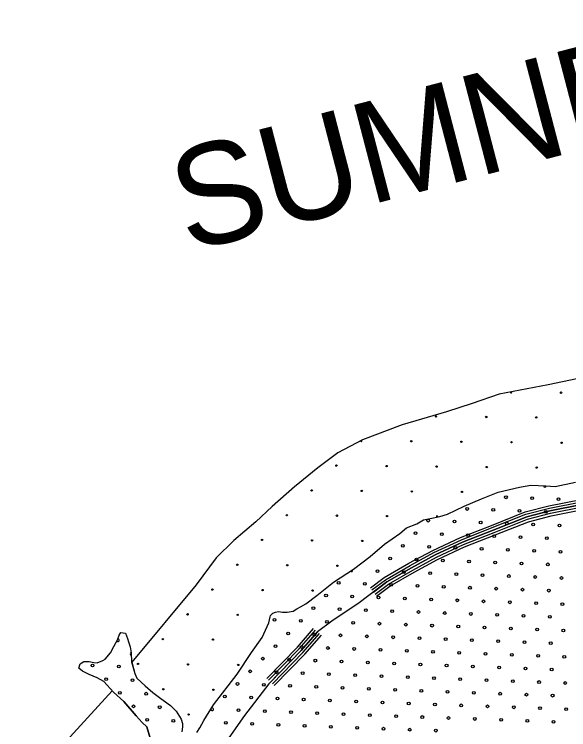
# Model space of a CAD drawing. Extents: x 1788175 to 1969470, y 584502 to 738744.
# Drawn here: x 1802956 to 1807212, y 722300 to 727795 of the extents above; entities that cross this region are included whole.
import ezdxf

# ---------------------------------------------------------------- set-up
doc = ezdxf.new("R2010")
doc.units = 0
for name, color, linetype in [('DESIGN - EROSION CONTROL - Devices', 7, 'Continuous'), ('DESIGN - SCRATCH - User 1', 7, 'Continuous'), ('DESIGN - TRAFFIC CONTROL PERMANENT - Pavement Marking Text', 7, 'Continuous'), ('DESIGN - TRANSPORTATION - Edge of Traveled Way', 7, 'Continuous'), ('SURVEY - DRAINAGE - Natural Features', 7, 'Continuous')]:
    doc.layers.add(name, color=color, linetype=linetype)

msp = doc.modelspace()

# ---------------------------------------------------------------- linework, layer by layer
at = {"layer": 'DESIGN - EROSION CONTROL - Devices'}
for centre in [(1807154.2, 724888.8), (1806194.6, 724705.8), (1806579.2, 724702.1), (1806963.7, 724698.4), (1806004.2, 724515.4), (1806388.8, 724511.7), (1806773.3, 724508), (1807157.9, 724504.2), (1805429.3, 724328.8), (1805813.8, 724325), (1806198.4, 724321.3), (1806582.9, 724317.6), (1806967.5, 724313.8), (1805238.9, 724138.3), (1805623.4, 724134.6), (1806008, 724130.9), (1806392.5, 724127.1), (1805048.4, 723947.9), (1805433, 723944.2), (1805817.6, 723940.5), (1804858, 723757.5), (1805242.6, 723753.8), (1805627.1, 723750.1), (1804667.6, 723567.1), (1805052.2, 723563.4), (1805436.7, 723559.6), (1804477.2, 723376.7), (1804861.8, 723373), (1805246.3, 723369.2), (1804286.8, 723186.3), (1804671.4, 723182.6), (1804096.4, 722995.9), (1804480.9, 722992.2), (1803906, 722805.5), (1804290.5, 722801.7), (1804675.1, 722798), (1804100.1, 722611.3), (1804484.7, 722607.6), (1804294.3, 722417.2)]:
    msp.add_circle(centre, 5.28, dxfattribs=at)
for centre, start, end in [((1806769.6, 724892.5), 179.77, 21.7995), ((1805619.7, 724519.2), 183.879, 51.412), ((1806202.1, 723936.7), 326.9446, 234.6928)]:
    msp.add_arc(centre, 5.28, start, end, dxfattribs=at)
at = {"layer": 'DESIGN - SCRATCH - User 1'}
for points in [[(1807864, 725100.7), (1807433, 725028.9), (1807055.9, 724948.1), (1806678.8, 724876.2), (1806472.3, 724804.4), (1806274.7, 724741.6), (1805933.5, 724642.8), (1805628.3, 724526.1), (1805439.7, 724427.3), (1805287.1, 724310.6), (1805107.5, 724166.9), (1804936.9, 724014.3), (1804811.2, 723897.6), (1804640.6, 723753.9), (1804505.9, 723619.2), (1804353.3, 723412.7), (1803859.5, 722820.1)], [(1804356.3, 722277.7), (1804380.3, 722315.8), (1804410.2, 722372), (1804486.2, 722490.3), (1804668.1, 722726.9), (1804778, 722893.3), (1804859.9, 723009.6), (1804909.9, 723121.8), (1804919.9, 723167.9), (1804923.9, 723177.9), (1804939.9, 723196), (1804961.9, 723204), (1804983.8, 723208.1), (1805015.8, 723204.1), (1805051.8, 723204.2), (1805095.8, 723210.2), (1805125.8, 723228.3), (1805153.8, 723244.4), (1805193.7, 723266.5), (1805279.7, 723330.7), (1805407.6, 723433), (1805561.5, 723533.4), (1805689.4, 723631.8), (1805799.3, 723724.1), (1805915.3, 723806.4), (1805967.2, 723850.5), (1806045.2, 723882.7), (1806097.2, 723912.8), (1806149.1, 723922.9), (1806223.1, 723937), (1806281.1, 723955.1), (1806345, 723985.3), (1806411, 724017.4), (1806542.9, 724073.7), (1806670.8, 724124), (1806834.7, 724162.3), (1806922.7, 724178.4), (1807036.6, 724174.6), (1807108.6, 724168.7), (1807264.5, 724201)], [(1804356.3, 722277.7), (1804380.3, 722315.8), (1804410.2, 722372), (1804486.2, 722490.3), (1804668.1, 722726.9), (1804778, 722893.3), (1804859.9, 723009.6), (1804909.9, 723121.8), (1804919.9, 723167.9), (1804923.9, 723177.9), (1804939.9, 723196), (1804961.9, 723204), (1804983.8, 723208.1), (1805015.8, 723204.1), (1805051.8, 723204.2), (1805095.8, 723210.2), (1805125.8, 723228.3), (1805153.8, 723244.4), (1805193.7, 723266.5), (1805279.7, 723330.7), (1805407.6, 723433), (1805561.5, 723533.4), (1805689.4, 723631.8), (1805799.3, 723724.1), (1805915.3, 723806.4), (1805967.2, 723850.5), (1806045.2, 723882.7), (1806097.2, 723912.8), (1806149.1, 723922.9), (1806223.1, 723937), (1806281.1, 723955.1), (1806345, 723985.3), (1806411, 724017.4), (1806542.9, 724073.7), (1806670.8, 724124), (1806834.7, 724162.3), (1806922.7, 724178.4), (1807036.6, 724174.6), (1807108.6, 724168.7), (1807264.5, 724201)], [(1803998.5, 722235.1), (1803972.5, 722321.2), (1803936.5, 722355.2), (1803890.5, 722407.2), (1803796.6, 722517.2), (1803716.6, 722589.2), (1803644.6, 722671.2), (1803592.7, 722699.2), (1803530.7, 722725.1), (1803478.7, 722749.1), (1803452.7, 722773.1), (1803462.7, 722805.1), (1803490.7, 722825.2), (1803530.7, 722823.3), (1803566.7, 722817.3), (1803592.7, 722813.3), (1803636.6, 722831.4), (1803652.6, 722841.5), (1803694.6, 722891.6), (1803720.6, 722939.7), (1803748.5, 722991.8), (1803760.5, 723025.9), (1803774.5, 723046), (1803808.5, 723042), (1803824.5, 723002), (1803832.5, 722976), (1803844.5, 722935.9), (1803852.5, 722889.9), (1803856.5, 722821.8), (1803882.5, 722731.7), (1803896.5, 722695.6), (1803960.5, 722637.7), (1804018.4, 722585.7), (1804080.4, 722539.7), (1804156.4, 722485.7), (1804198.4, 722441.7), (1804238.3, 722381.7), (1804248.3, 722347.7), (1804246.3, 722323.6), (1804242.3, 722283.6)], [(1803857.2, 722819.5), (1803882.5, 722731.7), (1803896.5, 722695.6), (1803960.5, 722637.7), (1804018.4, 722585.7), (1804080.4, 722539.7), (1804156.4, 722485.7), (1804198.4, 722441.7), (1804238.3, 722381.7), (1804248.3, 722347.7), (1804246.3, 722323.6), (1804242.3, 722283.6)], [(1802665.3, 721347.6), (1803114.2, 721949.2), (1803708.6, 722598.3)], [(1803708.6, 722598.3), (1803716.6, 722589.2), (1803796.6, 722517.2), (1803890.5, 722407.2), (1803936.5, 722355.2), (1803972.5, 722321.2), (1803998.5, 722235.1), (1804022.5, 722145), (1804020.5, 722084.9), (1804006.5, 722030.8), (1803984.5, 721952.7), (1803948.5, 721852.5), (1803876.6, 721730.2), (1803794.7, 721617.9), (1803696.7, 721469.6), (1803602.8, 721357.3), (1803524.8, 721237)]]:
    msp.add_lwpolyline(points, dxfattribs=at)
at = {"layer": 'DESIGN - TRAFFIC CONTROL PERMANENT - Pavement Marking Text'}
for centre in [(1806730.7, 724085.3), (1806932.3, 724077.8), (1807133.9, 724070.4), (1806432, 723995.7), (1806633.6, 723988.2), (1806835.2, 723980.8), (1807036.9, 723973.3), (1806133.3, 723906.1), (1806335, 723898.6), (1806536.6, 723891.1), (1806738.2, 723883.7), (1806939.8, 723876.2), (1807141.4, 723868.7), (1806036.3, 723809), (1806237.9, 723801.5), (1806439.5, 723794.1), (1806641.1, 723786.6), (1806842.7, 723779.1), (1807044.3, 723771.7), (1805939.2, 723711.9), (1806140.8, 723704.5), (1806342.4, 723697), (1806544, 723689.5), (1806745.6, 723682.1), (1806947.3, 723674.6), (1807148.9, 723667.1), (1805842.1, 723614.9), (1806043.7, 723607.4), (1806245.4, 723599.9), (1806447, 723592.5), (1806648.6, 723585), (1806850.2, 723577.5), (1807051.8, 723570.1), (1805745.1, 723517.8), (1805946.7, 723510.3), (1806148.3, 723502.9), (1806349.9, 723495.4), (1806551.5, 723487.9), (1806753.1, 723480.5), (1806954.7, 723473), (1805446.4, 723428.2), (1805648, 723420.7), (1807156.3, 723465.5), (1805849.6, 723413.3), (1806051.2, 723405.8), (1806252.8, 723398.3), (1806454.4, 723390.9), (1806656, 723383.4), (1806857.6, 723375.9), (1807059.3, 723368.5), (1805349.3, 723331.1), (1805550.9, 723323.7), (1805752.5, 723316.2), (1805954.1, 723308.7), (1806155.7, 723301.2), (1806357.4, 723293.8), (1806559, 723286.3), (1806760.6, 723278.8), (1806962.2, 723271.4), (1807163.8, 723263.9), (1805252.2, 723234), (1805453.8, 723226.6), (1805655.5, 723219.1), (1805857.1, 723211.6), (1806058.7, 723204.2), (1806260.3, 723196.7), (1804953.6, 723144.4), (1806461.9, 723189.2), (1806663.5, 723181.8), (1806865.1, 723174.3), (1807066.7, 723166.8), (1805155.2, 723137), (1805356.8, 723129.5), (1805558.4, 723122), (1805760, 723114.6), (1805961.6, 723107.1), (1806163.2, 723099.6), (1806364.8, 723092.2), (1805058.1, 723039.9), (1805259.7, 723032.4), (1806566.4, 723084.7), (1806768, 723077.2), (1806969.7, 723069.8), (1807171.3, 723062.3), (1805461.3, 723025), (1805662.9, 723017.5), (1805864.5, 723010), (1806066.1, 723002.6), (1806267.8, 722995.1), (1806469.4, 722987.6), (1806671, 722980.2), (1804961, 722942.8), (1805162.6, 722935.4), (1805364.2, 722927.9), (1806872.6, 722972.7), (1807074.2, 722965.2), (1805565.8, 722920.4), (1805767.5, 722913), (1805969.1, 722905.5), (1806170.7, 722898), (1806372.3, 722890.6), (1806573.9, 722883.1), (1806775.5, 722875.6), (1806977.1, 722868.2), (1804863.9, 722845.8), (1805065.6, 722838.3), (1805267.2, 722830.8), (1805468.8, 722823.4), (1805670.4, 722815.9), (1807178.7, 722860.7), (1803557.2, 722793.5), (1803758.8, 722786), (1805872, 722808.4), (1806073.6, 722801), (1806275.2, 722793.5), (1806476.8, 722786), (1806678.4, 722778.6), (1806880, 722771.1), (1807081.7, 722763.6), (1804766.9, 722748.7), (1804968.5, 722741.2), (1805170.1, 722733.8), (1805371.7, 722726.3), (1805573.3, 722718.8), (1805774.9, 722711.4), (1805976.5, 722703.9), (1803661.8, 722689), (1803863.4, 722681.5), (1804669.8, 722651.6), (1806178.1, 722696.4), (1806379.8, 722689), (1806581.4, 722681.5), (1806783, 722674), (1806984.6, 722666.5), (1807186.2, 722659.1), (1804871.4, 722644.1), (1805073, 722636.7), (1805274.6, 722629.2), (1805476.2, 722621.7), (1805677.9, 722614.3), (1805879.5, 722606.8), (1806081.1, 722599.3), (1806282.7, 722591.9), (1803766.3, 722584.4), (1803967.9, 722576.9), (1804572.7, 722554.5), (1804774.3, 722547.1), (1804976, 722539.6), (1806484.3, 722584.4), (1806685.9, 722576.9), (1806887.5, 722569.5), (1807089.1, 722562), (1805177.6, 722532.1), (1805379.2, 722524.7), (1805580.8, 722517.2), (1805782.4, 722509.7), (1805984, 722502.3), (1806185.6, 722494.8), (1806387.2, 722487.3), (1803870.8, 722479.9), (1804072.4, 722472.4), (1804677.3, 722450), (1804878.9, 722442.5), (1805080.5, 722435.1), (1805282.1, 722427.6), (1806588.8, 722479.9), (1806790.4, 722472.4), (1806992.1, 722464.9), (1807193.7, 722457.5), (1803975.4, 722375.3), (1805483.7, 722420.1), (1805685.3, 722412.7), (1805886.9, 722405.2), (1806088.5, 722397.7), (1806290.2, 722390.3), (1806491.8, 722382.8), (1806693.4, 722375.3), (1804177, 722367.9), (1804580.2, 722352.9), (1804781.8, 722345.5), (1804983.4, 722338), (1805185, 722330.5), (1805386.6, 722323.1), (1806895, 722367.9), (1807096.6, 722360.4), (1805588.3, 722315.6), (1805789.9, 722308.1), (1805991.5, 722300.7), (1806193.1, 722293.2)]:
    msp.add_circle(centre, 10.6, dxfattribs=at)
for centre, start, end in [((1807029.4, 724174.9), 178.2441, 357.041), ((1805543.4, 723525.3), 229.7553, 16.4746), ((1803751.4, 722987.6), 216.7465, 93.1492), ((1803855.9, 722883.1), 111.7766, 256.9342), ((1804475.7, 722457.5), 180.3485, 114.2517)]:
    msp.add_arc(centre, 10.6, start, end, dxfattribs=at)
at = {"layer": 'DESIGN - TRANSPORTATION - Edge of Traveled Way'}
for points in [[(1804356.3, 722277.7), (1804380.3, 722315.8), (1804410.2, 722372), (1804486.2, 722490.3), (1804668.1, 722726.9), (1804778, 722893.3), (1804859.9, 723009.6), (1804909.9, 723121.8), (1804919.9, 723167.9), (1804923.9, 723177.9), (1804939.9, 723196), (1804961.9, 723204), (1804983.8, 723208.1), (1805015.8, 723204.1), (1805051.8, 723204.2), (1805095.8, 723210.2), (1805125.8, 723228.3), (1805153.8, 723244.4), (1805193.7, 723266.5), (1805279.7, 723330.7), (1805407.6, 723433), (1805561.5, 723533.4), (1805689.4, 723631.8), (1805799.3, 723724.1), (1805915.3, 723806.4), (1805967.2, 723850.5), (1806045.2, 723882.7), (1806097.2, 723912.8), (1806149.1, 723922.9), (1806223.1, 723937), (1806281.1, 723955.1), (1806345, 723985.3), (1806411, 724017.4), (1806542.9, 724073.7), (1806670.8, 724124), (1806834.7, 724162.3), (1806922.7, 724178.4), (1807036.6, 724174.6), (1807108.6, 724168.7), (1807264.5, 724201)], [(1803998.5, 722235.1), (1803972.5, 722321.2), (1803936.5, 722355.2), (1803890.5, 722407.2), (1803796.6, 722517.2), (1803716.6, 722589.2), (1803644.6, 722671.2), (1803592.7, 722699.2), (1803530.7, 722725.1), (1803478.7, 722749.1), (1803452.7, 722773.1), (1803462.7, 722805.1), (1803490.7, 722825.2), (1803530.7, 722823.3), (1803566.7, 722817.3), (1803592.7, 722813.3), (1803636.6, 722831.4), (1803652.6, 722841.5), (1803694.6, 722891.6), (1803720.6, 722939.7), (1803748.5, 722991.8), (1803760.5, 723025.9), (1803774.5, 723046), (1803808.5, 723042), (1803824.5, 723002), (1803832.5, 722976), (1803844.5, 722935.9), (1803852.5, 722889.9), (1803856.5, 722821.8), (1803882.5, 722731.7), (1803896.5, 722695.6), (1803960.5, 722637.7), (1804018.4, 722585.7), (1804080.4, 722539.7), (1804156.4, 722485.7), (1804198.4, 722441.7), (1804238.3, 722381.7), (1804248.3, 722347.7), (1804246.3, 722323.6), (1804242.3, 722283.6)]]:
    msp.add_lwpolyline(points, dxfattribs=at)
at = {"layer": 'SURVEY - DRAINAGE - Natural Features'}
for points in [[(1805690.2, 723389), (1805795.8, 723468.3), (1805986.2, 723578.2), (1806169.6, 723677.4), (1806381.6, 723776.8), (1806618.6, 723869.8), (1806878.6, 723973.2), (1807059.9, 724020.4), (1807308.7, 724069.4), (1807466.9, 724085.9), (1807635.1, 724098.3), (1807752.5, 724108.7), (1807889.9, 724094.4), (1807983.6, 724076.1)], [(1805701.6, 723373.8), (1805806.3, 723452.4), (1805995.5, 723561.6), (1806178.1, 723660.4), (1806389.1, 723759.4), (1806625.5, 723852.1), (1806884.5, 723955.1), (1807064.2, 724001.9), (1807311.5, 724050.6), (1807468.6, 724067), (1807636.7, 724079.3), (1807752.4, 724089.7), (1807887.1, 724075.5), (1807979.9, 724057.5)], [(1807976.1, 724037.9), (1807884.2, 724055.7), (1807752.2, 724069.6), (1807638.3, 724059.4), (1807470.4, 724047.1), (1807314.5, 724030.8), (1807068.6, 723982.4), (1806890.7, 723936), (1806632.9, 723833.5), (1806397, 723741), (1806187.1, 723642.5), (1806005.3, 723544.1), (1805817.4, 723435.7), (1805603.5, 723275.1), (1805393.6, 723134.6), (1805283.7, 723052.3), (1805157.8, 722907.9), (1804909.9, 722653.1), (1804724.1, 722408.5), (1804584.2, 722212)], [(1805713.6, 723357.8), (1805817.4, 723435.7), (1806005.3, 723544.1), (1806187.1, 723642.5), (1806397, 723741), (1806632.9, 723833.5), (1806890.7, 723936), (1807068.6, 723982.4), (1807314.5, 724030.8), (1807470.4, 724047.1), (1807638.3, 724059.4), (1807752.2, 724069.6), (1807884.2, 724055.7), (1807976.1, 724037.9)], [(1805725.6, 723341.8), (1805828.4, 723419), (1806015, 723526.7), (1806196.2, 723624.7), (1806404.9, 723722.6), (1806640.2, 723814.9), (1806897, 723917), (1807073.1, 723962.9), (1807317.5, 724011), (1807472.2, 724027.2), (1807639.9, 724039.4), (1807752.1, 724049.5), (1807881.2, 724035.9), (1807972.3, 724018.2)], [(1805737.6, 723325.8), (1805839.5, 723402.2), (1806024.8, 723509.2), (1806205.2, 723606.8), (1806412.8, 723704.2), (1806647.6, 723796.3), (1806903.2, 723898), (1807077.5, 723943.4), (1807320.4, 723991.2), (1807473.9, 724007.2), (1807641.5, 724019.5), (1807751.9, 724029.4), (1807878.2, 724016.1), (1807968.5, 723998.6)], [(1804895, 722693.7), (1805129.1, 722934.3), (1805254, 723077.6)], [(1804908.6, 722680.4), (1805143.1, 722921.4), (1805268.4, 723065.1)], [(1804922.9, 722666.5), (1805157.8, 722907.9), (1805283.4, 723052)], [(1804937.3, 722652.5), (1805172.5, 722894.3), (1805298.5, 723038.9)], [(1804951.6, 722638.6), (1805187.2, 722880.8), (1805313.6, 723025.7)]]:
    msp.add_lwpolyline(points, dxfattribs=at)

# ---------------------------------------------------------------- texts
msp.add_text('SUMNER', height=775, rotation=14.6, dxfattribs=at).set_placement((1804285.9, 725965))

doc.saveas('drawing.dxf')
